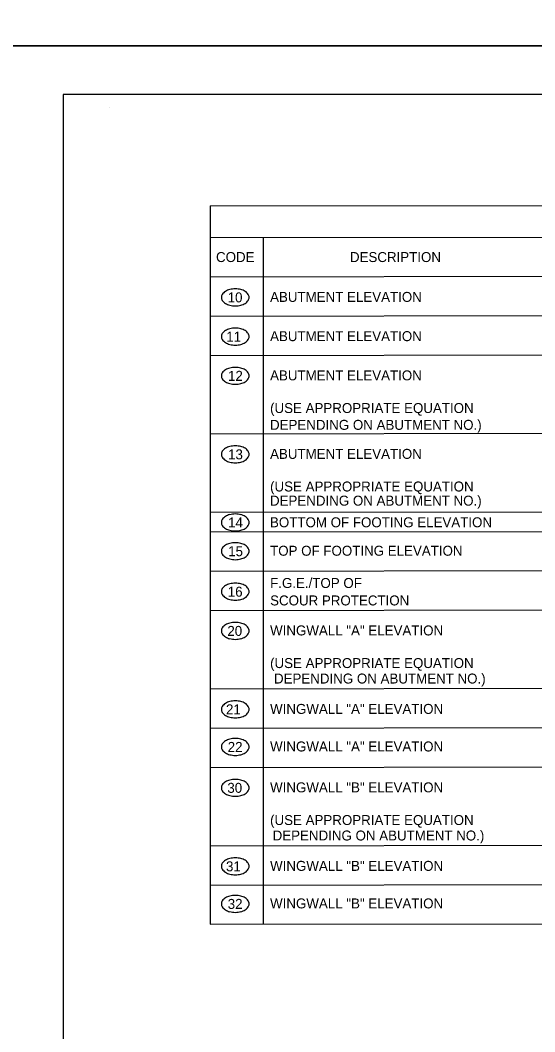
# Model space of a CAD drawing. Extents: x -5022 to -159, y 1126 to 7226.
# Drawn here: x -1290 to -1135.1, y 6175 to 6479.5 of the extents above; entities that cross this region are included whole.
import ezdxf

# ---------------------------------------------------------------- set-up
doc = ezdxf.new("R2010")
doc.units = 0
for name, color, linetype in [('2', 7, 'Continuous'), ('3', 7, 'Continuous'), ('9', 7, 'Continuous'), ('PLT-BNDY', 7, 'Continuous')]:
    doc.layers.add(name, color=color, linetype=linetype)

msp = doc.modelspace()

# ---------------------------------------------------------------- linework, layer by layer
at = {"layer": '2'}
for p, q in [((-1277.13, 6457.14), (-1277.13, 5893.14)), ((-491.13, 6457.14), (-1277.13, 6457.14)), ((-1263.24, 6453.29), (-1263.24, 6453.29))]:
    msp.add_line(p, q, dxfattribs=at)
at = {"layer": '3'}
for centre, radius, start, end in [((-1226.6, 6395.21), 3.1, 121.4296, 145.8704), ((-1225.78, 6393.89), 4.65, 104.2049, 121.4296), ((-1225.25, 6391.78), 6.82, 90, 104.2049), ((-1225.25, 6391.78), 6.82, 75.7951, 90), ((-1224.72, 6393.89), 4.65, 58.5704, 75.7951), ((-1223.91, 6395.21), 3.1, 34.1296, 58.5704), ((-1227.83, 6396.05), 1.61, 145.8704, 180), ((-1227.83, 6396.05), 1.61, 180, 214.1296), ((-1226.6, 6396.88), 3.1, 214.1296, 238.5704), ((-1223.91, 6396.88), 3.1, 301.4296, 325.8704), ((-1222.68, 6396.05), 1.61, 0, 34.1296), ((-1222.68, 6396.05), 1.61, 325.8704, 0), ((-1225.78, 6398.21), 4.65, 238.5704, 255.7951), ((-1225.25, 6400.31), 6.82, 255.7951, 270), ((-1225.25, 6400.31), 6.82, 270, 284.2049), ((-1224.72, 6398.21), 4.65, 284.2049, 301.4296), ((-1226.6, 6383.4), 3.1, 121.4296, 145.8704), ((-1225.78, 6382.07), 4.65, 104.2049, 121.4296), ((-1225.25, 6379.97), 6.82, 90, 104.2049), ((-1225.25, 6379.97), 6.82, 75.7951, 90), ((-1224.72, 6382.07), 4.65, 58.5704, 75.7951), ((-1223.91, 6383.4), 3.1, 34.1296, 58.5704), ((-1227.83, 6384.24), 1.61, 145.8704, 180), ((-1227.83, 6384.24), 1.61, 180, 214.1296), ((-1226.6, 6385.07), 3.1, 214.1296, 238.5704), ((-1225.78, 6386.4), 4.65, 238.5704, 255.7951), ((-1224.72, 6386.4), 4.65, 284.2049, 301.4296), ((-1223.91, 6385.07), 3.1, 301.4296, 325.8704), ((-1222.68, 6384.24), 1.61, 0, 34.1296), ((-1222.68, 6384.24), 1.61, 325.8704, 0), ((-1225.25, 6388.5), 6.82, 255.7951, 270), ((-1225.25, 6388.5), 6.82, 270, 284.2049), ((-1227.83, 6372.42), 1.61, 145.8704, 180), ((-1226.6, 6371.59), 3.1, 121.4296, 145.8704), ((-1225.78, 6370.26), 4.65, 104.2049, 121.4296), ((-1225.25, 6368.16), 6.82, 90, 104.2049), ((-1225.25, 6368.16), 6.82, 75.7951, 90), ((-1224.72, 6370.26), 4.65, 58.5704, 75.7951), ((-1223.91, 6371.59), 3.1, 34.1296, 58.5704), ((-1222.68, 6372.42), 1.61, 0, 34.1296), ((-1227.83, 6372.42), 1.61, 180, 214.1296), ((-1226.6, 6373.26), 3.1, 214.1296, 238.5704), ((-1225.78, 6374.59), 4.65, 238.5704, 255.7951), ((-1224.72, 6374.59), 4.65, 284.2049, 301.4296), ((-1223.91, 6373.26), 3.1, 301.4296, 325.8704), ((-1222.68, 6372.42), 1.61, 325.8704, 0), ((-1225.25, 6376.69), 6.82, 255.7951, 270), ((-1225.25, 6376.69), 6.82, 270, 284.2049), ((-1227.83, 6348.8), 1.61, 145.8704, 180), ((-1226.6, 6347.97), 3.1, 121.4296, 145.8704), ((-1225.78, 6346.64), 4.65, 104.2049, 121.4296), ((-1225.25, 6344.53), 6.82, 90, 104.2049), ((-1225.25, 6344.53), 6.82, 75.7951, 90), ((-1224.72, 6346.64), 4.65, 58.5704, 75.7951), ((-1223.91, 6347.97), 3.1, 34.1296, 58.5704), ((-1222.68, 6348.8), 1.61, 0, 34.1296), ((-1227.83, 6348.8), 1.61, 180, 214.1296), ((-1226.6, 6349.64), 3.1, 214.1296, 238.5704), ((-1225.78, 6350.96), 4.65, 238.5704, 255.7951), ((-1225.25, 6353.07), 6.82, 255.7951, 270), ((-1225.25, 6353.07), 6.82, 270, 284.2049), ((-1224.72, 6350.96), 4.65, 284.2049, 301.4296), ((-1223.91, 6349.64), 3.1, 301.4296, 325.8704), ((-1222.68, 6348.8), 1.61, 325.8704, 0), ((-1225.78, 6326.13), 4.65, 104.2049, 121.4296), ((-1225.25, 6324.02), 6.82, 90, 104.2049), ((-1225.25, 6324.02), 6.82, 75.7951, 90), ((-1224.72, 6326.13), 4.65, 58.5704, 75.7951), ((-1227.83, 6328.29), 1.61, 145.8704, 180), ((-1227.83, 6328.29), 1.61, 180, 214.1296), ((-1226.6, 6327.46), 3.1, 121.4296, 145.8704), ((-1223.91, 6327.46), 3.1, 34.1296, 58.5704), ((-1222.68, 6328.29), 1.61, 0, 34.1296), ((-1222.68, 6328.29), 1.61, 325.8704, 0), ((-1226.6, 6329.12), 3.1, 214.1296, 238.5704), ((-1225.78, 6330.45), 4.65, 238.5704, 255.7951), ((-1225.25, 6332.56), 6.82, 255.7951, 270), ((-1225.25, 6332.56), 6.82, 270, 284.2049), ((-1224.72, 6330.45), 4.65, 284.2049, 301.4296), ((-1223.91, 6329.12), 3.1, 301.4296, 325.8704), ((-1226.6, 6318.8), 3.1, 121.4296, 145.8704), ((-1225.78, 6317.47), 4.65, 104.2049, 121.4296), ((-1225.25, 6315.37), 6.82, 90, 104.2049), ((-1225.25, 6315.37), 6.82, 75.7951, 90), ((-1224.72, 6317.47), 4.65, 58.5704, 75.7951), ((-1223.91, 6318.8), 3.1, 34.1296, 58.5704), ((-1227.83, 6319.64), 1.61, 145.8704, 180), ((-1227.83, 6319.64), 1.61, 180, 214.1296), ((-1226.6, 6320.47), 3.1, 214.1296, 238.5704), ((-1223.91, 6320.47), 3.1, 301.4296, 325.8704), ((-1222.68, 6319.64), 1.61, 0, 34.1296), ((-1222.68, 6319.64), 1.61, 325.8704, 0), ((-1225.78, 6321.8), 4.65, 238.5704, 255.7951), ((-1225.25, 6323.9), 6.82, 255.7951, 270), ((-1225.25, 6323.9), 6.82, 270, 284.2049), ((-1224.72, 6321.8), 4.65, 284.2049, 301.4296), ((-1226.6, 6306.63), 3.1, 121.4296, 145.8704), ((-1225.78, 6305.3), 4.65, 104.2049, 121.4296), ((-1225.25, 6303.19), 6.82, 90, 104.2049), ((-1225.25, 6303.19), 6.82, 75.7951, 90), ((-1224.72, 6305.3), 4.65, 58.5704, 75.7951), ((-1223.91, 6306.63), 3.1, 34.1296, 58.5704), ((-1227.83, 6307.46), 1.61, 145.8704, 180), ((-1227.83, 6307.46), 1.61, 180, 214.1296), ((-1226.6, 6308.3), 3.1, 214.1296, 238.5704), ((-1223.91, 6308.3), 3.1, 301.4296, 325.8704), ((-1222.68, 6307.46), 1.61, 0, 34.1296), ((-1222.68, 6307.46), 1.61, 325.8704, 0), ((-1225.78, 6309.62), 4.65, 238.5704, 255.7951), ((-1225.25, 6311.73), 6.82, 255.7951, 270), ((-1225.25, 6311.73), 6.82, 270, 284.2049), ((-1224.72, 6309.62), 4.65, 284.2049, 301.4296), ((-1226.6, 6294.82), 3.1, 121.4296, 145.8704), ((-1225.78, 6293.49), 4.65, 104.2049, 121.4296), ((-1225.25, 6291.38), 6.82, 90, 104.2049), ((-1225.25, 6291.38), 6.82, 75.7951, 90), ((-1224.72, 6293.49), 4.65, 58.5704, 75.7951), ((-1223.91, 6294.82), 3.1, 34.1296, 58.5704), ((-1227.83, 6295.65), 1.61, 145.8704, 180), ((-1227.83, 6295.65), 1.61, 180, 214.1296), ((-1226.6, 6296.48), 3.1, 214.1296, 238.5704), ((-1223.91, 6296.48), 3.1, 301.4296, 325.8704), ((-1222.68, 6295.65), 1.61, 0, 34.1296), ((-1222.68, 6295.65), 1.61, 325.8704, 0), ((-1225.78, 6297.81), 4.65, 238.5704, 255.7951), ((-1225.25, 6299.92), 6.82, 255.7951, 270), ((-1225.25, 6299.92), 6.82, 270, 284.2049), ((-1224.72, 6297.81), 4.65, 284.2049, 301.4296), ((-1227.83, 6272.03), 1.61, 145.8704, 180), ((-1226.6, 6271.19), 3.1, 121.4296, 145.8704), ((-1225.78, 6269.87), 4.65, 104.2049, 121.4296), ((-1225.25, 6267.76), 6.82, 90, 104.2049), ((-1225.25, 6267.76), 6.82, 75.7951, 90), ((-1224.72, 6269.87), 4.65, 58.5704, 75.7951), ((-1223.91, 6271.19), 3.1, 34.1296, 58.5704), ((-1222.68, 6272.03), 1.61, 0, 34.1296), ((-1227.83, 6272.03), 1.61, 180, 214.1296), ((-1226.6, 6272.86), 3.1, 214.1296, 238.5704), ((-1225.78, 6274.19), 4.65, 238.5704, 255.7951), ((-1225.25, 6276.3), 6.82, 255.7951, 270), ((-1225.25, 6276.3), 6.82, 270, 284.2049), ((-1224.72, 6274.19), 4.65, 284.2049, 301.4296), ((-1223.91, 6272.86), 3.1, 301.4296, 325.8704), ((-1222.68, 6272.03), 1.61, 325.8704, 0), ((-1227.83, 6260.72), 1.61, 145.8704, 180), ((-1227.83, 6260.72), 1.61, 180, 214.1296), ((-1226.6, 6259.88), 3.1, 121.4296, 145.8704), ((-1225.78, 6258.56), 4.65, 104.2049, 121.4296), ((-1225.25, 6256.45), 6.82, 90, 104.2049), ((-1225.25, 6256.45), 6.82, 75.7951, 90), ((-1224.72, 6258.56), 4.65, 58.5704, 75.7951), ((-1223.91, 6259.88), 3.1, 34.1296, 58.5704), ((-1222.68, 6260.72), 1.61, 0, 34.1296), ((-1222.68, 6260.72), 1.61, 325.8704, 0), ((-1226.6, 6261.55), 3.1, 214.1296, 238.5704), ((-1225.78, 6262.88), 4.65, 238.5704, 255.7951), ((-1225.25, 6264.99), 6.82, 255.7951, 270), ((-1225.25, 6264.99), 6.82, 270, 284.2049), ((-1224.72, 6262.88), 4.65, 284.2049, 301.4296), ((-1223.91, 6261.55), 3.1, 301.4296, 325.8704), ((-1227.83, 6248.41), 1.61, 145.8704, 180), ((-1227.83, 6248.41), 1.61, 180, 214.1296), ((-1226.6, 6247.57), 3.1, 121.4296, 145.8704), ((-1225.78, 6246.24), 4.65, 104.2049, 121.4296), ((-1225.25, 6244.14), 6.82, 90, 104.2049), ((-1225.25, 6244.14), 6.82, 75.7951, 90), ((-1224.72, 6246.24), 4.65, 58.5704, 75.7951), ((-1223.91, 6247.57), 3.1, 34.1296, 58.5704), ((-1222.68, 6248.41), 1.61, 0, 34.1296), ((-1222.68, 6248.41), 1.61, 325.8704, 0), ((-1226.6, 6249.24), 3.1, 214.1296, 238.5704), ((-1225.78, 6250.57), 4.65, 238.5704, 255.7951), ((-1225.25, 6252.67), 6.82, 255.7951, 270), ((-1225.25, 6252.67), 6.82, 270, 284.2049), ((-1224.72, 6250.57), 4.65, 284.2049, 301.4296), ((-1223.91, 6249.24), 3.1, 301.4296, 325.8704), ((-1225.78, 6222.62), 4.65, 104.2049, 121.4296), ((-1225.25, 6220.51), 6.82, 90, 104.2049), ((-1225.25, 6220.51), 6.82, 75.7951, 90), ((-1224.72, 6222.62), 4.65, 58.5704, 75.7951), ((-1227.83, 6224.78), 1.61, 145.8704, 180), ((-1227.83, 6224.78), 1.61, 180, 214.1296), ((-1226.6, 6223.95), 3.1, 121.4296, 145.8704), ((-1223.91, 6223.95), 3.1, 34.1296, 58.5704), ((-1222.68, 6224.78), 1.61, 0, 34.1296), ((-1222.68, 6224.78), 1.61, 325.8704, 0), ((-1226.6, 6225.62), 3.1, 214.1296, 238.5704), ((-1225.78, 6226.94), 4.65, 238.5704, 255.7951), ((-1225.25, 6229.05), 6.82, 255.7951, 270), ((-1225.25, 6229.05), 6.82, 270, 284.2049), ((-1224.72, 6226.94), 4.65, 284.2049, 301.4296), ((-1223.91, 6225.62), 3.1, 301.4296, 325.8704), ((-1226.6, 6212.64), 3.1, 121.4296, 145.8704), ((-1225.78, 6211.31), 4.65, 104.2049, 121.4296), ((-1225.25, 6209.21), 6.82, 90, 104.2049), ((-1225.25, 6209.21), 6.82, 75.7951, 90), ((-1224.72, 6211.31), 4.65, 58.5704, 75.7951), ((-1223.91, 6212.64), 3.1, 34.1296, 58.5704), ((-1227.83, 6213.47), 1.61, 145.8704, 180), ((-1227.83, 6213.47), 1.61, 180, 214.1296), ((-1226.6, 6214.31), 3.1, 214.1296, 238.5704), ((-1223.91, 6214.31), 3.1, 301.4296, 325.8704), ((-1222.68, 6213.47), 1.61, 0, 34.1296), ((-1222.68, 6213.47), 1.61, 325.8704, 0), ((-1225.78, 6215.63), 4.65, 238.5704, 255.7951), ((-1225.25, 6217.74), 6.82, 255.7951, 270), ((-1225.25, 6217.74), 6.82, 270, 284.2049), ((-1224.72, 6215.63), 4.65, 284.2049, 301.4296)]:
    msp.add_arc(centre, radius, start, end, dxfattribs=at)
at = {"layer": '9'}
for p, q in [((-1232.83, 6423.57), (-903.14, 6424.08)), ((-1232.83, 6423.57), (-1232.83, 6207.33)), ((-1232.83, 6414.03), (-903.14, 6414.55)), ((-1216.89, 6414.03), (-1216.89, 6207.33)), ((-1232.83, 6402.22), (-903.14, 6402.74)), ((-1232.83, 6390.4), (-903.14, 6390.92)), ((-1232.83, 6378.59), (-903.14, 6379.11)), ((-1232.83, 6354.97), (-903.14, 6355.49)), ((-1232.83, 6331.35), (-903.14, 6331.87)), ((-1232.83, 6325.44), (-903.14, 6325.96)), ((-1232.83, 6313.63), (-903.14, 6314.15)), ((-1232.83, 6301.82), (-903.14, 6302.34)), ((-1232.83, 6278.2), (-903.14, 6278.71)), ((-1232.83, 6266.38), (-903.14, 6266.9)), ((-1232.83, 6254.57), (-903.14, 6255.09)), ((-1232.83, 6230.95), (-903.14, 6231.47)), ((-1232.83, 6219.14), (-903.14, 6219.66)), ((-1232.83, 6207.33), (-903.14, 6207.85))]:
    msp.add_line(p, q, dxfattribs=at)
at = {"layer": 'PLT-BNDY'}
for points in [[(-1317.13, 7065.81), (-476.13, 7065.81), (-476.13, 6471.81), (-1317.13, 6471.81)], [(-1317.13, 6471.81), (-476.13, 6471.81), (-476.13, 5877.81), (-1317.13, 5877.81)]]:
    msp.add_lwpolyline(points, close=True, dxfattribs=at)

# ---------------------------------------------------------------- texts
at = {"layer": '3'}
for s, height, p in [('CODE', 3, (-1231.05, 6406.68)), ('DESCRIPTION', 3.0001, (-1190.72, 6406.68)), ('10', 3, (-1227.55, 6394.54)), ('ABUTMENT ELEVATION', 3.0001, (-1214.77, 6394.68)), ('11', 3, (-1227.97, 6382.73)), ('ABUTMENT ELEVATION', 3.0001, (-1214.77, 6382.87)), ('12', 3, (-1227.44, 6370.92)), ('ABUTMENT ELEVATION', 3.0001, (-1214.77, 6371.06)), ('(USE APPROPRIATE EQUATION', 3.0001, (-1214.77, 6361.23)), ('DEPENDING ON ABUTMENT NO.)', 3.0001, (-1214.8, 6356.17)), ('13', 3, (-1227.42, 6347.29)), ('ABUTMENT ELEVATION', 3.0001, (-1214.77, 6347.43)), ('(USE APPROPRIATE EQUATION', 3.0001, (-1214.77, 6337.61)), ('DEPENDING ON ABUTMENT NO.)', 3.0001, (-1214.8, 6333.35)), ('14', 3, (-1227.42, 6326.78)), ('BOTTOM OF FOOTING ELEVATION', 3.0001, (-1214.8, 6326.84)), ('15', 3, (-1227.39, 6318.13)), ('TOP OF FOOTING ELEVATION', 3.0001, (-1214.77, 6318.27)), ('F.G.E./TOP OF', 2.9998, (-1214.76, 6308.56)), ('16', 3, (-1227.51, 6305.95)), ('SCOUR PROTECTION', 2.9998, (-1214.76, 6303.31)), ('20', 3, (-1227.64, 6294.14)), ('WINGWALL "A" ELEVATION', 3.0001, (-1214.77, 6294.28)), ('(USE APPROPRIATE EQUATION', 3.0001, (-1214.77, 6284.46)), ('DEPENDING ON ABUTMENT NO.)', 3.0001, (-1213.6, 6279.8)), ('21', 3, (-1228.05, 6270.52)), ('WINGWALL "A" ELEVATION', 3.0001, (-1214.77, 6270.66)), ('22', 3, (-1227.53, 6259.21)), ('WINGWALL "A" ELEVATION', 3.0001, (-1214.77, 6259.35)), ('30', 3, (-1227.64, 6246.9)), ('WINGWALL "B" ELEVATION', 3.0001, (-1214.77, 6247.04)), ('(USE APPROPRIATE EQUATION', 3.0001, (-1214.77, 6237.21)), ('DEPENDING ON ABUTMENT NO.)', 3.0001, (-1214, 6232.55)), ('31', 3, (-1228.05, 6223.27)), ('WINGWALL "B" ELEVATION', 3.0001, (-1214.77, 6223.41)), ('32', 3, (-1227.53, 6211.96)), ('WINGWALL "B" ELEVATION', 3.0001, (-1214.77, 6212.11))]:
    msp.add_text(s, height=height, dxfattribs=at).set_placement(p)

doc.saveas('drawing.dxf')
